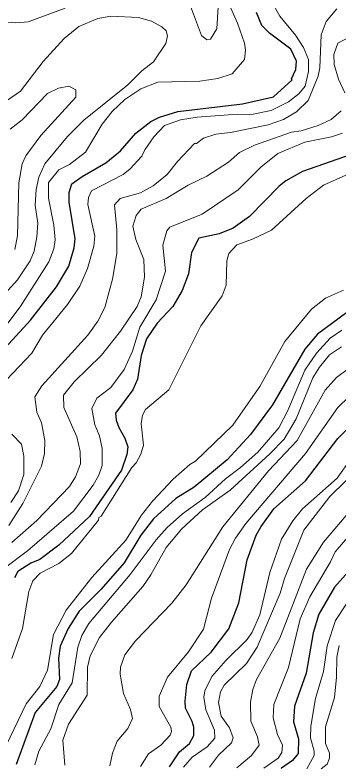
# Model space of a CAD drawing. Extents: x 673.3 to 698.5, y 6984.3 to 7012.3.
# Drawn here: x 674.944 to 675.552, y 6984.589 to 6986.004 of the extents above; entities that cross this region are included whole.
import ezdxf

# ---------------------------------------------------------------- set-up
doc = ezdxf.new("R2010")
doc.units = 0
doc.header["$LTSCALE"] = 0.032
doc.layers.add('1', color=7, linetype='Continuous', lineweight=25)
doc.layers.add('2', color=7, linetype='Continuous', lineweight=13)

msp = doc.modelspace()

# ---------------------------------------------------------------- linework, layer by layer
at = {"layer": '1'}
for points in [[(674.8915, 6985.3425), (674.9733, 6985.4314), (675.0218, 6985.494), (675.045, 6985.5327), (675.0552, 6985.567), (675.0571, 6985.5842), (675.0458, 6985.6527), (675.0458, 6985.6709), (675.0508, 6985.6871), (675.0705, 6985.7012), (675.1147, 6985.7267), (675.1424, 6985.7496), (675.1706, 6985.7826), (675.1992, 6985.8046), (675.2151, 6985.8126), (675.2496, 6985.8233), (675.3712, 6985.8378), (675.4291, 6985.8509), (675.464, 6985.8824), (675.4629, 6985.8844), (675.4714, 6985.9023), (675.4724, 6985.9175), (675.462, 6985.9402), (675.4218, 6985.97), (675.4076, 6985.9849), (675.3976, 6986.0093)], [(675.5748, 6985.7424), (675.4839, 6985.7108), (675.4524, 6985.6931), (675.4397, 6985.6829), (675.3843, 6985.6258), (675.3533, 6985.604), (675.3272, 6985.5935), (675.2894, 6985.5853), (675.2755, 6985.5585), (675.2699, 6985.5185), (675.2577, 6985.4871), (675.2406, 6985.457), (675.2111, 6985.4255), (675.1911, 6985.3963), (675.181, 6985.365), (675.1743, 6985.3205), (675.1654, 6985.3004), (675.133, 6985.2569), (675.1342, 6985.2438), (675.139, 6985.2296), (675.15, 6985.2099), (675.1556, 6985.1939), (675.154, 6985.1791), (675.1443, 6985.1497), (675.084, 6985.0629), (675.0265, 6985.009), (674.9906, 6984.9821), (674.9739, 6984.9753), (674.9493, 6984.9593), (674.9431, 6984.9474)], [(675.5667, 6985.4456), (675.5115, 6985.4054), (675.4883, 6985.3771), (675.4274, 6985.2725), (675.386, 6985.217), (675.342, 6985.169), (675.2801, 6985.1176), (675.2461, 6985.0967), (675.2043, 6985.0582), (675.1803, 6985.0278), (675.1491, 6984.9759), (675.1058, 6984.9263), (675.0647, 6984.8853), (675.0438, 6984.8523), (675.0291, 6984.8196), (675.0255, 6984.7969), (675.0278, 6984.7566), (675.0227, 6984.7439), (674.9821, 6984.6949), (674.9462, 6984.597)], [(675.2343, 6984.5929), (675.2527, 6984.6211), (675.2715, 6984.6369), (675.2795, 6984.6517), (675.2795, 6984.6673), (675.2766, 6984.6781), (675.2641, 6984.7027), (675.2632, 6984.7164), (675.2665, 6984.7477), (675.2754, 6984.7731), (675.3125, 6984.8081), (675.3456, 6984.8519), (675.3643, 6984.9008), (675.38, 6984.9816), (675.397, 6985.0279), (675.4058, 6985.0442), (675.4299, 6985.077), (675.4894, 6985.1299), (675.55, 6985.2093), (675.5914, 6985.2498)], [(675.5699, 6984.9597), (675.5438, 6984.9303), (675.5146, 6984.8794), (675.5036, 6984.8442), (675.4905, 6984.7688), (675.4685, 6984.7069), (675.4669, 6984.677), (675.4759, 6984.6452), (675.4758, 6984.6178), (675.4652, 6984.6049), (675.4441, 6984.5903), (675.4436, 6984.5899)]]:
    msp.add_lwpolyline(points, dxfattribs=at)
at = {"layer": '2'}
for points in [[(675.3251, 6986.0195), (675.3226, 6985.9782), (675.3109, 6985.9589), (675.3039, 6985.9578), (675.294, 6985.9659), (675.255, 6986.0715)], [(674.8685, 6985.3443), (674.9541, 6985.4564), (675.0077, 6985.5412), (675.0173, 6985.5653), (675.0197, 6985.5819), (675.0173, 6985.61), (675.0073, 6985.6605), (675.0068, 6985.6896), (675.0265, 6985.7134), (675.0466, 6985.7235), (675.0763, 6985.747), (675.1075, 6985.7993), (675.1265, 6985.8231), (675.1505, 6985.8455), (675.1802, 6985.8655), (675.212, 6985.8785), (675.2911, 6985.8802), (675.3246, 6985.8851), (675.3519, 6985.8941), (675.3748, 6985.9206), (675.3764, 6985.9384), (675.3747, 6985.9515), (675.3615, 6985.9891), (675.344, 6986.0287)], [(675.0385, 6986.0172), (674.9689, 6985.9917), (674.9458, 6985.9893), (674.9002, 6985.9934)], [(675.4282, 6986.025), (675.4412, 6986.0021), (675.4704, 6985.9667), (675.4854, 6985.9432), (675.4952, 6985.9206), (675.4952, 6985.8983), (675.4888, 6985.8706), (675.4765, 6985.8565), (675.4576, 6985.8414), (675.4246, 6985.825), (675.3851, 6985.8167), (675.3615, 6985.8182), (675.2862, 6985.8125), (675.2545, 6985.8077), (675.2247, 6985.7971), (675.2049, 6985.7754), (675.1876, 6985.751), (675.1823, 6985.7391), (675.1603, 6985.7154), (675.147, 6985.7047), (675.0874, 6985.6745), (675.0821, 6985.6616), (675.0807, 6985.6487), (675.0938, 6985.5894), (675.0922, 6985.5705), (675.0803, 6985.5285), (675.0661, 6985.495), (675.0429, 6985.4611), (674.9956, 6985.4033), (674.9755, 6985.3694), (674.928, 6985.3193)], [(674.9325, 6985.0459), (674.9591, 6985.0873), (674.9936, 6985.1571), (674.9994, 6985.1809), (675.0001, 6985.2056), (674.9938, 6985.2386), (674.9851, 6985.2586), (674.9815, 6985.2873), (674.9946, 6985.3079), (675.0806, 6985.403), (675.0994, 6985.4296), (675.1129, 6985.4551), (675.1272, 6985.5083), (675.1353, 6985.5563), (675.1353, 6985.6008), (675.1306, 6985.6481), (675.1416, 6985.6596), (675.1799, 6985.6703), (675.2037, 6985.6837), (675.2296, 6985.7048), (675.2492, 6985.7293), (675.2812, 6985.7628), (675.285, 6985.7631), (675.298, 6985.7729), (675.3213, 6985.7809), (675.3488, 6985.7837), (675.419, 6985.798), (675.4479, 6985.8084), (675.4723, 6985.8227), (675.494, 6985.8441), (675.5133, 6985.8894), (675.5164, 6985.9052), (675.5189, 6985.967), (675.528, 6985.992), (675.5483, 6986.016)], [(674.9285, 6985.8429), (674.9547, 6985.8616), (674.9968, 6985.9169), (675.0362, 6985.9601), (675.0637, 6985.9827), (675.0998, 6985.9975), (675.1237, 6986.0023), (675.176, 6985.9999), (675.2, 6985.9928)], [(675.2, 6985.9928), (675.2195, 6985.9823), (675.2281, 6985.9744), (675.2306, 6985.9655), (675.2275, 6985.9505), (675.2042, 6985.9165), (675.1822, 6985.8993), (675.1561, 6985.8733), (675.0732, 6985.8066), (675.0427, 6985.7761), (675.0003, 6985.7249), (674.9887, 6985.6996), (674.9839, 6985.6764), (674.9823, 6985.6471), (674.9871, 6985.6136), (674.9854, 6985.5876), (674.9799, 6985.5607), (674.9726, 6985.5425), (674.9491, 6985.5069), (674.9126, 6985.4677)], [(675.5914, 6985.9736), (675.5499, 6985.9517), (675.5426, 6985.9301), (675.5432, 6985.9113), (675.5514, 6985.8839), (675.5628, 6985.8582)], [(674.9441, 6985.564), (674.9489, 6985.5897), (674.9514, 6985.6894), (674.9579, 6985.7252), (674.9645, 6985.7396), (674.9928, 6985.7783), (675.0586, 6985.85), (675.0585, 6985.864), (675.0451, 6985.871), (675.0256, 6985.8667), (675.0053, 6985.8567), (674.9576, 6985.8075), (674.9352, 6985.7899)], [(675.556, 6985.8245), (675.5376, 6985.8083), (675.513, 6985.7971), (675.4812, 6985.7867), (675.463, 6985.7841), (675.3934, 6985.76), (675.3654, 6985.746), (675.3446, 6985.728), (675.3042, 6985.7015), (675.2692, 6985.6849), (675.228, 6985.6601), (675.1812, 6985.64), (675.1714, 6985.6281), (675.1655, 6985.6079), (675.1712, 6985.5827), (675.1858, 6985.5452), (675.1874, 6985.5123), (675.1811, 6985.4755), (675.1735, 6985.4573), (675.142, 6985.4106), (675.1064, 6985.3659), (675.0551, 6985.3154), (675.0352, 6985.2904), (675.0359, 6985.2672), (675.0602, 6985.2122), (675.0662, 6985.1849), (675.0669, 6985.1614), (675.0574, 6985.1372), (675.0467, 6985.119), (674.985, 6985.0556), (674.9384, 6985.0138)], [(674.9246, 6984.9656), (674.9676, 6984.9982), (675.0537, 6985.0729), (675.0909, 6985.1216), (675.1014, 6985.1405), (675.1077, 6985.1584), (675.1077, 6985.1902), (675.1028, 6985.2145), (675.094, 6985.235), (675.0883, 6985.2655), (675.0978, 6985.2849), (675.1237, 6985.305), (675.1492, 6985.3389), (675.1647, 6985.3731), (675.1784, 6985.4182), (675.209, 6985.4698), (675.2266, 6985.5233), (675.2217, 6985.5725), (675.2289, 6985.5991), (675.2346, 6985.6063), (675.2952, 6985.6303), (675.3627, 6985.6759), (675.4053, 6985.7186), (675.4373, 6985.7444), (675.488, 6985.7656), (675.5382, 6985.7756), (675.5586, 6985.7824)], [(675.5705, 6985.7059), (675.523, 6985.6847), (675.4905, 6985.6595), (675.4252, 6985.6006), (675.39, 6985.5832), (675.3606, 6985.5726), (675.3455, 6985.5567), (675.3414, 6985.5425), (675.3406, 6985.4972), (675.3331, 6985.4768), (675.2926, 6985.4208), (675.233, 6985.3005), (675.1891, 6985.2637), (675.1836, 6985.2529), (675.1809, 6985.2367), (675.185, 6985.1967), (675.1805, 6985.1799), (675.1716, 6985.1636), (675.1635, 6985.1548), (675.1056, 6985.0632), (675.1013, 6985.0608), (675.101, 6985.0562), (675.0504, 6984.9933), (675.0265, 6984.9747), (674.9915, 6984.9562), (674.9779, 6984.9422), (674.9702, 6984.9222), (674.9585, 6984.8526), (674.9381, 6984.796)], [(674.9274, 6984.6328), (674.965, 6984.7113), (674.9909, 6984.7439), (675.0051, 6984.774), (675.0163, 6984.8412), (675.0399, 6984.8872), (675.0883, 6984.948), (675.1523, 6985.0185), (675.1814, 6985.0653), (675.202, 6985.0914), (675.2408, 6985.133), (675.2722, 6985.1605), (675.2826, 6985.1666), (675.3528, 6985.2343), (675.4036, 6985.3066), (675.4507, 6985.3915), (675.5006, 6985.4523), (675.5267, 6985.4725), (675.5604, 6985.4876)], [(675.5575, 6985.4128), (675.5357, 6985.3977), (675.5101, 6985.3697), (675.4881, 6985.3376), (675.4561, 6985.2619), (675.4391, 6985.2295), (675.3998, 6985.1836), (675.3675, 6985.1545), (675.3389, 6985.1333), (675.3009, 6985.0987), (675.2586, 6985.0678), (675.2296, 6985.0419), (675.209, 6985.0189), (675.1601, 6984.9537), (675.0826, 6984.8617), (675.0696, 6984.8392), (675.0621, 6984.8176), (675.0514, 6984.7507), (675.0261, 6984.7096), (675.0115, 6984.6643), (674.989, 6984.6225), (674.9811, 6984.5965)], [(675.0376, 6984.5957), (675.0337, 6984.6427), (675.0443, 6984.6727), (675.0798, 6984.7271), (675.08, 6984.7802), (675.0855, 6984.8012), (675.1029, 6984.8354), (675.1253, 6984.8644), (675.1841, 6984.9314), (675.1992, 6984.9532), (675.228, 6985.0045), (675.2572, 6985.0395), (675.2958, 6985.0756), (675.3479, 6985.1122), (675.4226, 6985.1804), (675.4494, 6985.2081), (675.4717, 6985.2459), (675.5031, 6985.3234), (675.5155, 6985.3433), (675.5343, 6985.3662), (675.557, 6985.3816)], [(675.5696, 6985.3399), (675.5472, 6985.3237), (675.5264, 6985.2998), (675.4734, 6985.2057), (675.4201, 6985.1486), (675.3342, 6985.0433), (675.2652, 6984.9342), (675.2385, 6984.9003), (675.1701, 6984.8294), (675.1501, 6984.803), (675.1419, 6984.7799), (675.1412, 6984.7668), (675.1477, 6984.7306), (675.1612, 6984.7004), (675.1646, 6984.6833), (675.1557, 6984.6647), (675.136, 6984.6412), (675.1272, 6984.6187), (675.1221, 6984.5945)], [(675.1798, 6984.5937), (675.1949, 6984.617), (675.2177, 6984.6335), (675.2351, 6984.6521), (675.2378, 6984.6592), (675.2363, 6984.6676), (675.2145, 6984.7059), (675.2144, 6984.7254), (675.2301, 6984.7612), (675.2699, 6984.8087), (675.2979, 6984.8511), (675.3126, 6984.9093), (675.3468, 6985.0009), (675.3579, 6985.0223), (675.3776, 6985.0499), (675.4894, 6985.1812), (675.5497, 6985.2677), (675.5712, 6985.2881)], [(674.938, 6985.2174), (674.9561, 6985.1983), (674.961, 6985.1763), (674.961, 6985.1419), (674.9505, 6985.1109), (674.9362, 6985.0889)], [(675.6003, 6985.2075), (675.5486, 6985.1346), (675.4839, 6985.0772), (675.4654, 6985.0546), (675.4441, 6985.0204), (675.4223, 6984.9574), (675.4034, 6984.8783), (675.3889, 6984.8456), (675.38, 6984.8317), (675.3399, 6984.7923), (675.3137, 6984.7624), (675.3001, 6984.7352), (675.2983, 6984.7239), (675.3023, 6984.6999), (675.3186, 6984.6615), (675.3193, 6984.6467), (675.3047, 6984.6302), (675.2769, 6984.6111), (675.2604, 6984.5925)], [(675.3092, 6984.5919), (675.3258, 6984.6145), (675.3502, 6984.6381), (675.3536, 6984.6475), (675.3465, 6984.6662), (675.331, 6984.6878), (675.326, 6984.7138), (675.3297, 6984.7337), (675.3366, 6984.7461), (675.3784, 6984.7871), (675.3985, 6984.8177), (675.4416, 6984.9187), (675.4499, 6984.9467), (675.4862, 6985.0371), (675.5347, 6985.1003), (675.5951, 6985.1591)], [(675.5658, 6985.0647), (675.5229, 6985.0145), (675.4911, 6984.9638), (675.441, 6984.8343), (675.3974, 6984.7569), (675.3903, 6984.7379), (675.3862, 6984.7142), (675.3868, 6984.6783), (675.3992, 6984.6494), (675.4023, 6984.6335), (675.3878, 6984.6138), (675.3604, 6984.5911)], [(675.4112, 6984.5904), (675.4377, 6984.6091), (675.4449, 6984.6198), (675.4464, 6984.6333), (675.4366, 6984.6534), (675.4284, 6984.6847), (675.4301, 6984.7097), (675.4576, 6984.779), (675.479, 6984.8709), (675.4976, 6984.9117), (675.5363, 6984.9775), (675.545, 6984.9966), (675.5956, 6985.0554)], [(675.5821, 6984.9229), (675.5456, 6984.8677), (675.5301, 6984.8198), (675.5229, 6984.7721), (675.5083, 6984.7213), (675.499, 6984.6692), (675.4984, 6984.6474), (675.5057, 6984.6225), (675.5058, 6984.6142), (675.4919, 6984.5893)], [(675.5184, 6984.5889), (675.53, 6984.598), (675.5343, 6984.609), (675.5343, 6984.6187), (675.527, 6984.6369), (675.527, 6984.6681), (675.5434, 6984.7232), (675.5474, 6984.7614), (675.5481, 6984.7985), (675.5527, 6984.8206)]]:
    msp.add_lwpolyline(points, dxfattribs=at)

doc.saveas('drawing.dxf')
